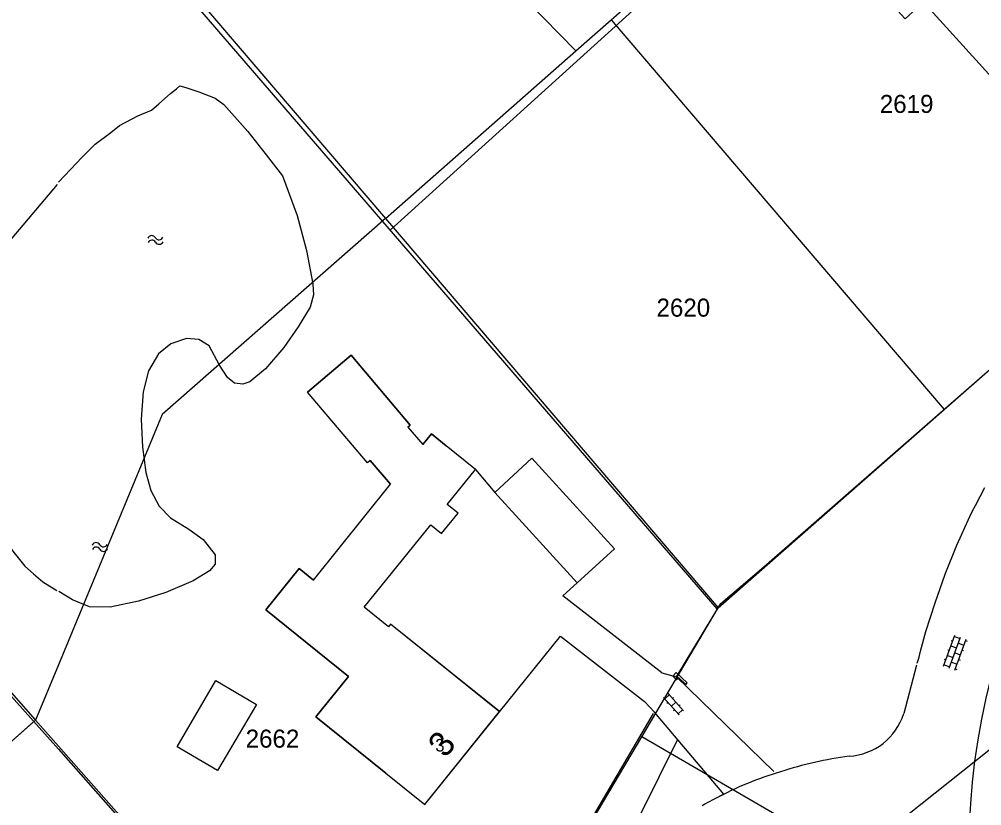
# Model space of a CAD drawing. Extents: x 148816 to 151297, y 399515 to 402500.
# Drawn here: x 149996.1 to 150092.1, y 401519.1 to 401597.5 of the extents above; entities that cross this region are included whole.
import ezdxf

# ---------------------------------------------------------------- set-up
doc = ezdxf.new("R2010")
doc.units = 0
for name, color, linetype in [('B01 Hoofdgebouw  [D] Norm', 7, 'Continuous'), ('B01 Hoofdgebouw  [T] Norm', 7, 'Continuous'), ('B01 hoofgebouw', 7, 'Continuous'), ('B02 Bijgebouw  [D] Norm', 7, 'Continuous'), ('G01 perceelsgrens', 7, 'Continuous'), ('G02 sectiegrens', 7, 'Continuous'), ('S02 Open verharding  Norm', 7, 'Continuous'), ('S05 Water  Norm', 7, 'Continuous'), ('T01 Muur  [D] Norm', 7, 'Continuous'), ('T03 Hek raster  [D] Norm', 7, 'Continuous'), ('T04 Haag heg  [D] Gem', 7, 'Continuous'), ('T09 Insteek water  [T] Norm', 7, 'Continuous'), ('V00 Kant verharding algemeen  [T] Norm', 7, 'Continuous'), ('Z01 perceelnummer', 7, 'Continuous'), ('Z02 huisnummer', 7, 'Continuous'), ('Z02 Huisnummer  [Tekst] Norm', 7, 'Continuous')]:
    doc.layers.add(name, color=color, linetype=linetype)

msp = doc.modelspace()

# ---------------------------------------------------------------- linework, layer by layer
at = {"layer": 'B01 Hoofdgebouw  [D] Norm'}
for p, q in [((150029.189, 401564.022), (150024.84, 401560.341)), ((150035.101, 401557.038), (150029.189, 401564.022)), ((150030.818, 401553.278), (150024.84, 401560.341)), ((150034.87, 401556.839), (150035.101, 401557.038)), ((150034.87, 401556.839), (150036.356, 401555.117)), ((150037.201, 401556.163), (150036.356, 401555.117)), ((150038.69, 401554.97), (150037.201, 401556.163)), ((150031.094, 401553.512), (150030.818, 401553.278)), ((150031.094, 401553.512), (150033.143, 401551.139)), ((150025.437, 401541.598), (150033.143, 401551.139)), ((150024.017, 401542.74), (150020.699, 401538.615)), ((150025.437, 401541.598), (150024.017, 401542.74)), ((150020.699, 401538.615), (150028.931, 401531.993)), ((150028.931, 401531.993), (150025.682, 401527.954)), ((150025.682, 401527.954), (150032.66, 401522.34))]:
    msp.add_line(p, q, dxfattribs=at)
at = {"layer": 'B01 Hoofdgebouw  [T] Norm'}
for p, q in [((150086.3, 401599.22), (150093.15, 401591.66)), ((150041.6, 401552.61), (150038.69, 401554.97)), ((150047.24, 401553.74), (150043.52, 401550.34)), ((150055.47, 401544.71), (150047.24, 401553.74)), ((150038.78, 401549.14), (150041.6, 401552.61)), ((150043.52, 401550.34), (150051.75, 401541.31)), ((150039.87, 401548.26), (150038.78, 401549.14)), ((150038.22, 401546.23), (150039.87, 401548.26)), ((150030.51, 401538.88), (150037.14, 401547.11)), ((150037.14, 401547.11), (150038.22, 401546.23)), ((150051.75, 401541.31), (150055.47, 401544.71)), ((150032.93, 401536.93), (150030.51, 401538.88)), ((150033.14, 401537.19), (150032.93, 401536.93)), ((150044, 401528.47), (150033.14, 401537.19)), ((150036.55, 401519.21), (150044, 401528.47)), ((150032.66, 401522.34), (150036.55, 401519.21))]:
    msp.add_line(p, q, dxfattribs=at)
at = {"layer": 'B01 hoofgebouw'}
for points in [[(150082.32, 401605.581), (150090.55, 401612.87), (150097.51, 401605.011), (150096.02, 401603.681), (150100.72, 401598.511), (150093.15, 401591.661), (150086.3, 401599.221), (150084.47, 401597.561), (150081.46, 401600.891), (150084.181, 401603.351), (150082.32, 401605.581)], [(150032.66, 401522.341), (150025.682, 401527.954), (150028.931, 401531.993), (150020.699, 401538.615), (150024.017, 401542.74), (150025.437, 401541.598), (150033.143, 401551.139), (150031.094, 401553.512), (150030.818, 401553.278), (150024.84, 401560.341), (150029.189, 401564.022), (150035.101, 401557.038), (150034.87, 401556.839), (150036.356, 401555.117), (150037.201, 401556.163), (150038.69, 401554.971)], [(150032.66, 401522.341), (150036.55, 401519.211), (150044, 401528.471), (150033.14, 401537.191), (150032.931, 401536.931), (150030.51, 401538.881), (150037.14, 401547.111), (150038.22, 401546.231), (150039.871, 401548.261), (150038.78, 401549.141), (150041.6, 401552.611), (150038.69, 401554.971)], [(150047.24, 401553.741), (150055.47, 401544.711), (150051.75, 401541.311), (150043.52, 401550.341), (150047.24, 401553.741)]]:
    msp.add_lwpolyline(points, dxfattribs=at)
at = {"layer": 'B02 Bijgebouw  [D] Norm'}
msp.add_lwpolyline([(150011.831, 401524.973), (150015.69, 401531.568), (150019.743, 401529.196), (150015.884, 401522.601)], close=True, dxfattribs=at)
at = {"layer": 'G01 perceelsgrens'}
for points in [[(150055.155, 401597.466), (150094.272, 401631.85)], [(150000.885, 401614.794), (150032.621, 401577.658)], [(150051.618, 401594.357), (150041.986, 401604.224)], [(150051.618, 401594.357), (150055.155, 401597.466)], [(150055.155, 401597.466), (150088.377, 401558.593)], [(150032.621, 401577.658), (150051.618, 401594.357)], [(150032.621, 401577.658), (150010.359, 401558.089)], [(150032.621, 401577.658), (150065.82, 401538.811)], [(150010.359, 401558.089), (150000, 401533.15)], [(149988.098, 401538.52), (149997.69, 401527.656), (149997.709, 401527.635)], [(150105.47, 401534.684), (150079.188, 401513.754)], [(150000, 401533.15), (149997.709, 401527.635)], [(149997.709, 401527.635), (149993.053, 401523.528), (149975.35, 401507.912)], [(149997.709, 401527.635), (150000, 401525.04)], [(150079.188, 401513.754), (150058.207, 401525.967)], [(150000, 401525.04), (150022.106, 401500)]]:
    msp.add_lwpolyline(points, dxfattribs=at)
at = {"layer": 'G02 sectiegrens'}
for points in [[(150088.377, 401558.593), (150128.016, 401593.357)], [(150065.82, 401538.811), (150088.377, 401558.593)], [(150058.207, 401525.967), (150065.82, 401538.811)], [(150042.818, 401500), (150058.207, 401525.967)]]:
    msp.add_lwpolyline(points, dxfattribs=at)
at = {"layer": 'S02 Open verharding  Norm'}
for p, q in [((150088.297, 401533.005), (150089.429, 401536.105)), ((150089.378, 401535.964), (150089.941, 401535.758)), ((150088.861, 401532.799), (150089.993, 401535.899)), ((150089.035, 401535.024), (150089.598, 401534.819)), ((150089.206, 401535.494), (150089.065, 401535.546)), ((150089.425, 401532.593), (150090.557, 401535.693)), ((150090.334, 401535.083), (150089.77, 401535.288)), ((150090.505, 401535.552), (150090.646, 401535.501)), ((150088.692, 401534.085), (150089.256, 401533.879)), ((150088.863, 401534.555), (150088.722, 401534.606)), ((150089.427, 401534.349), (150089.991, 401534.143)), ((150090.162, 401534.613), (150090.303, 401534.561)), ((150088.349, 401533.146), (150088.913, 401532.94)), ((150088.52, 401533.615), (150088.38, 401533.667)), ((150089.084, 401533.41), (150089.648, 401533.204)), ((150089.819, 401533.674), (150089.96, 401533.622)), ((150089.476, 401532.734), (150089.617, 401532.683)), ((150060.825, 401530.27), (150062.36, 401528.557)), ((150060.378, 401529.869), (150061.913, 401528.156)), ((150060.478, 401529.757), (150060.925, 401530.158)), ((150060.812, 401529.385), (150060.7, 401529.285)), ((150061.592, 401529.413), (150061.146, 401529.013)), ((150061.37, 401529.886), (150061.259, 401529.786)), ((150061.479, 401528.64), (150061.368, 401528.54)), ((150061.813, 401528.268), (150062.26, 401528.669)), ((150062.038, 401529.141), (150061.926, 401529.041))]:
    msp.add_line(p, q, dxfattribs=at)
at = {"layer": 'S05 Water  Norm'}
for centre, start, end in [((150009.304, 401575.512), 31.04249, 154.89751), ((150009.328, 401575.062), 31.04249, 154.89751), ((150010.032, 401575.95), 211.04248, 334.89751), ((150010.056, 401575.5), 211.04248, 334.89751), ((150003.755, 401544.903), 30.15963, 154.01466), ((150003.772, 401544.454), 30.15963, 154.01466), ((150004.49, 401545.33), 210.15963, 334.01465), ((150004.507, 401544.881), 210.15963, 334.01465)]:
    msp.add_arc(centre, 0.425, start, end, dxfattribs=at)
at = {"layer": 'T01 Muur  [D] Norm'}
msp.add_lwpolyline([(150061.656, 401531.66), (150061.863, 401531.877), (150062.587, 401531.188), (150062.725, 401531.332), (150061.639, 401532.366), (150061.294, 401532.004)], close=True, dxfattribs=at)
at = {"layer": 'T03 Hek raster  [D] Norm'}
for points in [[(150070.376, 401542.916), (150108.725, 401576.381)], [(150061.67, 401531.96), (150066.074, 401539.27), (150070.376, 401542.916)], [(150059.342, 401528.28), (150042.727, 401500), (150034.422, 401486.095)]]:
    msp.add_lwpolyline(points, dxfattribs=at)
at = {"layer": 'T04 Haag heg  [D] Gem'}
for p, q in [((150093.77, 401631.436), (150033.112, 401576.532)), ((150000.301, 401614.428), (150065.694, 401538.737)), ((149956.396, 401573.545), (150000, 401524.715)), ((149993.053, 401523.528), (149997.532, 401527.479)), ((150000, 401524.721), (150021.948, 401500))]:
    msp.add_line(p, q, dxfattribs=at)
msp.add_lwpolyline([(150061.762, 401525.706), (150056.193, 401514.506), (150056.793, 401513.432)], dxfattribs=at)
at = {"layer": 'T09 Insteek water  [T] Norm'}
for points in [[(150000, 401581.263), (150002.36, 401583.753), (150003.678, 401585.048), (150005.224, 401586.217), (150006.086, 401586.929), (150007.912, 401587.895), (150009.282, 401588.456), (150010.016, 401589.091), (150011.182, 401590.107), (150011.765, 401590.59), (150012.12, 401590.87), (150012.704, 401590.719), (150013.999, 401590.29), (150015.65, 401589.634), (150016.515, 401589.001), (150018.88, 401586.318), (150020.712, 401583.989), (150022.365, 401581.887), (150023.819, 401577.96), (150024.739, 401574.463), (150025.38, 401571.117), (150025.458, 401570.027), (150025.104, 401568.81), (150023.915, 401566.855), (150022.497, 401564.773), (150020.648, 401562.666), (150019.102, 401561.37), (150018.392, 401561.14), (150017.554, 401561.24), (150016.868, 401561.797), (150016.079, 401563.012), (150015.034, 401564.937), (150014.018, 401565.595), (150012.774, 401565.668), (150011.227, 401565.133), (150009.985, 401564.142), (150008.998, 401562.467), (150008.443, 401560.361), (150008.27, 401557.648), (150008.377, 401554.859), (150008.711, 401552.325), (150009.222, 401550.525), (150010.063, 401548.955), (150011.181, 401547.791), (150013.011, 401546.653), (150014.434, 401545.641), (150015.63, 401544.097), (150015.632, 401543.184), (150015.074, 401542.499), (150013.426, 401541.507), (150010.712, 401540.361), (150007.973, 401539.494), (150005.156, 401538.906), (150003.1, 401538.927), (150001.398, 401539.609), (150000.026, 401540.468)], [(149999.863, 401581.038), (149990.982, 401570.563), (149987.801, 401567.146), (149984.926, 401563.503), (149983.239, 401560.957), (149983.113, 401560.627), (149983.218, 401560.069), (149983.819, 401556.698), (149983.896, 401556.42), (149984.127, 401556.041), (149987.447, 401552.05), (149991.874, 401549.994), (149994.041, 401548.154), (149994.739, 401545.774), (149995.021, 401545.116), (149995.456, 401544.458), (149996.656, 401542.994), (149997.498, 401542.212), (149998.441, 401541.405), (149999.842, 401540.55)]]:
    msp.add_lwpolyline(points, dxfattribs=at)
at = {"layer": 'V00 Kant verharding algemeen  [T] Norm'}
for p, q in [((150050.326, 401540.012), (150051.75, 401541.31)), ((150060.197, 401532.338), (150050.326, 401540.012)), ((150085.605, 401533.108), (150084.321, 401528.274)), ((150060.197, 401532.338), (150061.67, 401531.96)), ((150071.382, 401522.515), (150061.67, 401531.96)), ((150058.451, 401529.47), (150059.468, 401528.432)), ((150066.366, 401520.234), (150059.468, 401528.432))]:
    msp.add_line(p, q, dxfattribs=at)
for points in [[(150041.6, 401552.61), (150043.52, 401550.34)], [(150091.479, 401549.028), (150092.402, 401550.818)], [(150090.927, 401547.937), (150091.199, 401548.484), (150091.479, 401549.028)], [(150088.467, 401542.17), (150089.632, 401545.078), (150090.927, 401547.937)], [(150086.547, 401536.452), (150087.451, 401539.327), (150088.467, 401542.17)], [(150044, 401528.47), (150050.089, 401535.996), (150058.451, 401529.47)], [(150086.01, 401534.513), (150086.547, 401536.452)], [(150085.66, 401533.321), (150085.852, 401533.912), (150086.01, 401534.513)]]:
    msp.add_lwpolyline(points, dxfattribs=at)
for centre, radius, start, end in [((150160.882, 401514.519), 70.063, 132.55358, 188.39487), ((150078.494, 401530.129), 6.115, 273.68126, 342.3383), ((150083.729, 401486.994), 37.348, 97.44844, 108.24753), ((150081.453, 401490.298), 33.516, 106.32136, 118.3062), ((150079.32, 401493.44), 29.765, 116.04461, 120.48559)]:
    msp.add_arc(centre, radius, start, end, dxfattribs=at)

# ---------------------------------------------------------------- texts
at = {"layer": 'Z01 perceelnummer'}
for s, p in [('2619', (150081.939, 401588.173)), ('2620', (150059.664, 401567.858)), ('2662', (150018.678, 401524.881))]:
    msp.add_text(s, height=1.8, dxfattribs=at).set_placement(p)
at = {"layer": 'Z02 huisnummer'}
msp.add_text('3', height=2.5, rotation=51.17018, dxfattribs=at).set_placement((150038.611, 401523.766))
at = {"layer": 'Z02 Huisnummer  [Tekst] Norm'}
msp.add_text('3', height=1.25, dxfattribs=at).set_placement((150037.59, 401524.5))

doc.saveas('drawing.dxf')
